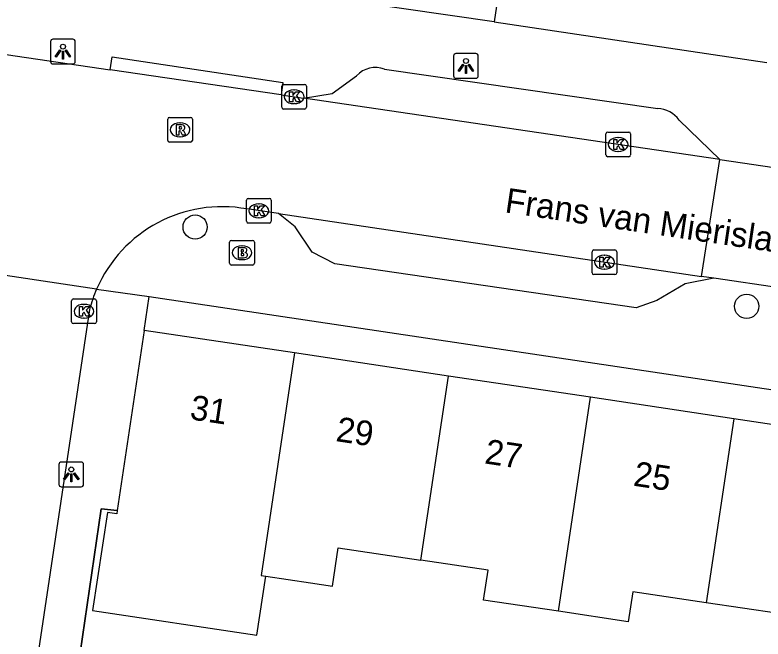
# Model space of a CAD drawing. Extents: x 163686 to 164493, y 382719 to 383870.
# Drawn here: x 164044.56 to 164074.82, y 383029.33 to 383054.57 of the extents above; entities that cross this region are included whole.
import ezdxf

# ---------------------------------------------------------------- set-up
doc = ezdxf.new("R2010")
doc.units = 0
for name, color, linetype in [('IMGEO_Boom', 7, 'Continuous'), ('IMGEO_Brandkraan', 7, 'Continuous'), ('IMGEO_Kolk', 7, 'Continuous'), ('IMGEO_Lichtpunt', 7, 'Continuous'), ('IMGEO_Muur', 7, 'Continuous'), ('IMGEO_Openbare_ruimte_label', 7, 'Continuous'), ('IMGEO_Pand', 7, 'Continuous'), ('IMGEO_Pand_nummerreeks', 7, 'Continuous'), ('IMGEO_Rijbaan_lokaal_open', 7, 'Continuous'), ('IMGEO_Rioolput', 7, 'Continuous'), ('IMGEO_Voetpad_open', 7, 'Continuous')]:
    doc.layers.add(name, color=color, linetype=linetype)

msp = doc.modelspace()

# ---------------------------------------------------------------- linework, layer by layer
at = {"layer": 'IMGEO_Boom'}
for centre in [(164051.847, 383045.994), (164074.155, 383042.788)]:
    msp.add_circle(centre, 0.489, dxfattribs=at)
at = {"layer": 'IMGEO_Brandkraan'}
for p, q in [((164053.317, 383045.455), (164054.169, 383045.455)), ((164053.242, 383044.529), (164053.242, 383045.381)), ((164053.73, 383045.235), (164053.755, 383045.235)), ((164054.243, 383045.381), (164054.243, 383044.529)), ((164053.753, 383044.675), (164053.728, 383044.675)), ((164054.169, 383044.455), (164053.317, 383044.455))]:
    msp.add_line(p, q, dxfattribs=at)
for points in [[(164053.317, 383045.455), (164054.169, 383045.455)], [(164053.242, 383044.529), (164053.242, 383045.381)], [(164053.59, 383045.155), (164053.59, 383044.755), (164053.803, 383044.755)], [(164053.821, 383045.155), (164053.59, 383045.155)], [(164054.243, 383045.381), (164054.243, 383044.529)], [(164053.769, 383045.074), (164053.715, 383045.074), (164053.715, 383044.998)], [(164053.715, 383044.998), (164053.768, 383044.998)], [(164053.777, 383044.922), (164053.715, 383044.922), (164053.715, 383044.841)], [(164053.715, 383044.841), (164053.777, 383044.841)], [(164054.169, 383044.455), (164053.317, 383044.455)]]:
    msp.add_lwpolyline(points, dxfattribs=at)
for centre, radius, start, end in [((164053.319, 383045.379), 0.0765, 91.552, 178.448), ((164053.319, 383045.379), 0.0765, 91.552, 178.448), ((164054.167, 383045.379), 0.0765, 1.552, 88.448), ((164054.167, 383045.379), 0.0765, 1.552, 88.448), ((164053.825, 383045.01), 0.145, 59.4692, 91.5367), ((164053.85, 383045.057), 0.0922, 285.5137, 58.1501), ((164053.77, 383045.036), 0.0379, 267.8285, 90.9355), ((164053.778, 383044.881), 0.0404, 269.8759, 90.5077), ((164053.855, 383044.865), 0.105, 301.3115, 78.989), ((164053.319, 383044.531), 0.0765, 181.552, 268.448), ((164053.319, 383044.531), 0.0765, 181.552, 268.448), ((164053.809, 383045.006), 0.251, 268.6676, 293.5347), ((164054.167, 383044.531), 0.0765, 271.552, 358.448), ((164054.167, 383044.531), 0.0765, 271.552, 358.448)]:
    msp.add_arc(centre, radius, start, end, dxfattribs=at)
for centre, major_axis, ratio, start_param, end_param in [((164053.729, 383044.955), (-0.387, 0.002), 0.722429, 4.712389, 7.853982), ((164053.754, 383044.955), (-0.39, 0.002), 0.717154, 1.570796, 4.712389)]:
    msp.add_ellipse(centre, major_axis=major_axis, ratio=ratio, start_param=start_param, end_param=end_param, dxfattribs=at)
at = {"layer": 'IMGEO_Kolk'}
for p, q in [((164055.349, 383050.84), (164055.349, 383051.692)), ((164055.424, 383051.766), (164056.276, 383051.766)), ((164055.837, 383051.546), (164055.862, 383051.546)), ((164056.35, 383051.692), (164056.35, 383050.84)), ((164055.86, 383050.986), (164055.835, 383050.986)), ((164056.276, 383050.766), (164055.424, 383050.766)), ((164068.458, 383048.909), (164068.458, 383049.761)), ((164068.533, 383049.835), (164069.385, 383049.835)), ((164069.459, 383049.761), (164069.459, 383048.909)), ((164068.946, 383049.615), (164068.971, 383049.615)), ((164069.385, 383048.835), (164068.533, 383048.835)), ((164068.969, 383049.055), (164068.944, 383049.055)), ((164053.923, 383046.226), (164053.923, 383047.078)), ((164053.998, 383047.152), (164054.85, 383047.152)), ((164054.924, 383047.078), (164054.924, 383046.226)), ((164054.411, 383046.932), (164054.436, 383046.932)), ((164054.434, 383046.372), (164054.409, 383046.372)), ((164054.85, 383046.152), (164053.998, 383046.152)), ((164067.901, 383044.146), (164067.901, 383044.998)), ((164067.976, 383045.072), (164068.828, 383045.072)), ((164068.389, 383044.852), (164068.414, 383044.852)), ((164068.902, 383044.998), (164068.902, 383044.146)), ((164068.412, 383044.292), (164068.387, 383044.292)), ((164068.828, 383044.072), (164067.976, 383044.072)), ((164046.85, 383042.161), (164046.85, 383043.013)), ((164046.925, 383043.087), (164047.777, 383043.087)), ((164047.851, 383043.013), (164047.851, 383042.161)), ((164047.338, 383042.867), (164047.363, 383042.867)), ((164047.361, 383042.307), (164047.336, 383042.307)), ((164047.777, 383042.087), (164046.925, 383042.087))]:
    msp.add_line(p, q, dxfattribs=at)
for points in [[(164055.349, 383050.84), (164055.349, 383051.692)], [(164055.424, 383051.766), (164056.276, 383051.766)], [(164056.35, 383051.692), (164056.35, 383050.84)], [(164055.67, 383051.466), (164055.793, 383051.466), (164055.793, 383051.315), (164055.923, 383051.466), (164056.087, 383051.466), (164055.941, 383051.315), (164056.094, 383051.066), (164055.942, 383051.066), (164055.857, 383051.23), (164055.793, 383051.163), (164055.793, 383051.066), (164055.67, 383051.066), (164055.67, 383051.466)], [(164056.276, 383050.766), (164055.424, 383050.766)], [(164068.458, 383048.909), (164068.458, 383049.761)], [(164068.533, 383049.835), (164069.385, 383049.835)], [(164069.459, 383049.761), (164069.459, 383048.909)], [(164068.779, 383049.535), (164068.902, 383049.535), (164068.902, 383049.384), (164069.032, 383049.535), (164069.196, 383049.535), (164069.05, 383049.384), (164069.203, 383049.135), (164069.051, 383049.135), (164068.966, 383049.299), (164068.902, 383049.232), (164068.902, 383049.135), (164068.779, 383049.135), (164068.779, 383049.535)], [(164069.385, 383048.835), (164068.533, 383048.835)], [(164053.923, 383046.226), (164053.923, 383047.078)], [(164053.998, 383047.152), (164054.85, 383047.152)], [(164054.924, 383047.078), (164054.924, 383046.226)], [(164054.244, 383046.852), (164054.367, 383046.852), (164054.367, 383046.701), (164054.497, 383046.852), (164054.661, 383046.852), (164054.515, 383046.701), (164054.668, 383046.452), (164054.516, 383046.452), (164054.431, 383046.616), (164054.367, 383046.549), (164054.367, 383046.452), (164054.244, 383046.452), (164054.244, 383046.852)], [(164054.85, 383046.152), (164053.998, 383046.152)], [(164067.901, 383044.146), (164067.901, 383044.998)], [(164067.976, 383045.072), (164068.828, 383045.072)], [(164068.902, 383044.998), (164068.902, 383044.146)], [(164068.222, 383044.772), (164068.345, 383044.772), (164068.345, 383044.621), (164068.475, 383044.772), (164068.639, 383044.772), (164068.493, 383044.621), (164068.646, 383044.372), (164068.494, 383044.372), (164068.409, 383044.536), (164068.345, 383044.469), (164068.345, 383044.372), (164068.222, 383044.372), (164068.222, 383044.772)], [(164068.828, 383044.072), (164067.976, 383044.072)], [(164046.85, 383042.161), (164046.85, 383043.013)], [(164046.925, 383043.087), (164047.777, 383043.087)], [(164047.851, 383043.013), (164047.851, 383042.161)], [(164047.171, 383042.787), (164047.294, 383042.787), (164047.294, 383042.636), (164047.424, 383042.787), (164047.588, 383042.787), (164047.442, 383042.636), (164047.595, 383042.387), (164047.443, 383042.387), (164047.358, 383042.551), (164047.294, 383042.484), (164047.294, 383042.387), (164047.171, 383042.387), (164047.171, 383042.787)], [(164047.777, 383042.087), (164046.925, 383042.087)]]:
    msp.add_lwpolyline(points, dxfattribs=at)
for centre, start, end in [((164055.426, 383051.69), 91.552, 178.448), ((164055.426, 383051.69), 91.552, 178.448), ((164056.274, 383051.69), 1.552, 88.448), ((164056.274, 383051.69), 1.552, 88.448), ((164055.426, 383050.842), 181.552, 268.448), ((164055.426, 383050.842), 181.552, 268.448), ((164056.274, 383050.842), 271.552, 358.448), ((164056.274, 383050.842), 271.552, 358.448), ((164068.535, 383049.759), 91.552, 178.448), ((164068.535, 383049.759), 91.552, 178.448), ((164069.383, 383049.759), 1.552, 88.448), ((164069.383, 383049.759), 1.552, 88.448), ((164068.535, 383048.911), 181.552, 268.448), ((164068.535, 383048.911), 181.552, 268.448), ((164069.383, 383048.911), 271.552, 358.448), ((164069.383, 383048.911), 271.552, 358.448), ((164054, 383047.076), 91.552, 178.448), ((164054, 383047.076), 91.552, 178.448), ((164054.848, 383047.076), 1.552, 88.448), ((164054.848, 383047.076), 1.552, 88.448), ((164054, 383046.228), 181.552, 268.448), ((164054, 383046.228), 181.552, 268.448), ((164054.848, 383046.228), 271.552, 358.448), ((164054.848, 383046.228), 271.552, 358.448), ((164067.978, 383044.996), 91.552, 178.448), ((164067.978, 383044.996), 91.552, 178.448), ((164068.826, 383044.996), 1.552, 88.448), ((164068.826, 383044.996), 1.552, 88.448), ((164067.978, 383044.148), 181.552, 268.448), ((164067.978, 383044.148), 181.552, 268.448), ((164068.826, 383044.148), 271.552, 358.448), ((164068.826, 383044.148), 271.552, 358.448), ((164046.927, 383043.011), 91.552, 178.448), ((164046.927, 383043.011), 91.552, 178.448), ((164047.775, 383043.011), 1.552, 88.448), ((164047.775, 383043.011), 1.552, 88.448), ((164046.927, 383042.163), 181.552, 268.448), ((164046.927, 383042.163), 181.552, 268.448), ((164047.775, 383042.163), 271.552, 358.448), ((164047.775, 383042.163), 271.552, 358.448)]:
    msp.add_arc(centre, 0.0765, start, end, dxfattribs=at)
for centre, major_axis, ratio, start_param, end_param in [((164055.836, 383051.266), (-0.387, 0.002), 0.722429, 4.712389, 7.853982), ((164055.861, 383051.266), (-0.39, 0.002), 0.717154, 1.570796, 4.712389), ((164068.945, 383049.335), (-0.387, 0.002), 0.722429, 4.712389, 7.853982), ((164068.97, 383049.335), (-0.39, 0.002), 0.717154, 1.570796, 4.712389), ((164054.41, 383046.652), (-0.387, 0.002), 0.722429, 4.712389, 7.853982), ((164054.435, 383046.652), (-0.39, 0.002), 0.717154, 1.570796, 4.712389), ((164068.388, 383044.572), (-0.387, 0.002), 0.722429, 4.712389, 7.853982), ((164068.413, 383044.572), (-0.39, 0.002), 0.717154, 1.570796, 4.712389), ((164047.337, 383042.587), (-0.387, 0.002), 0.722429, 4.712389, 7.853982), ((164047.362, 383042.587), (-0.39, 0.002), 0.717154, 1.570796, 4.712389)]:
    msp.add_ellipse(centre, major_axis=major_axis, ratio=ratio, start_param=start_param, end_param=end_param, dxfattribs=at)
at = {"layer": 'IMGEO_Lichtpunt'}
for p, q in [((164046.001, 383053.495), (164046.001, 383052.688)), ((164046.001, 383053.495), (164046.001, 383052.688)), ((164046.903, 383053.59), (164046.095, 383053.59)), ((164046.903, 383053.59), (164046.095, 383053.59)), ((164046.997, 383052.688), (164046.997, 383053.495)), ((164046.997, 383052.688), (164046.997, 383053.495)), ((164063.203, 383053.011), (164062.395, 383053.011)), ((164063.203, 383053.011), (164062.395, 383053.011)), ((164062.301, 383052.916), (164062.301, 383052.109)), ((164062.301, 383052.916), (164062.301, 383052.109)), ((164063.297, 383052.109), (164063.297, 383052.916)), ((164063.297, 383052.109), (164063.297, 383052.916)), ((164046.095, 383052.594), (164046.903, 383052.594)), ((164046.095, 383052.594), (164046.903, 383052.594)), ((164062.395, 383052.015), (164063.203, 383052.015)), ((164062.395, 383052.015), (164063.203, 383052.015)), ((164046.34, 383036.392), (164046.34, 383035.585)), ((164046.34, 383036.392), (164046.34, 383035.585)), ((164047.242, 383036.487), (164046.434, 383036.487)), ((164047.242, 383036.487), (164046.434, 383036.487)), ((164047.336, 383035.585), (164047.336, 383036.392)), ((164047.336, 383035.585), (164047.336, 383036.392)), ((164046.434, 383035.491), (164047.242, 383035.491)), ((164046.434, 383035.491), (164047.242, 383035.491))]:
    msp.add_line(p, q, dxfattribs=at)
for points in [[(164046.375, 383053.159), (164046.414, 383053.131), (164046.226, 383052.869), (164046.188, 383052.896), (164046.375, 383053.159)], [(164046.477, 383053.111), (164046.524, 383053.111), (164046.524, 383052.789), (164046.477, 383052.789), (164046.477, 383053.111)], [(164046.587, 383053.131), (164046.625, 383053.158), (164046.812, 383052.896), (164046.773, 383052.868), (164046.587, 383053.131)], [(164062.675, 383052.58), (164062.714, 383052.552), (164062.526, 383052.29), (164062.488, 383052.317), (164062.675, 383052.58)], [(164062.777, 383052.532), (164062.824, 383052.532), (164062.824, 383052.21), (164062.777, 383052.21), (164062.777, 383052.532)], [(164062.887, 383052.552), (164062.925, 383052.579), (164063.112, 383052.317), (164063.073, 383052.289), (164062.887, 383052.552)], [(164046.714, 383036.056), (164046.753, 383036.028), (164046.565, 383035.766), (164046.527, 383035.793), (164046.714, 383036.056)], [(164046.926, 383036.028), (164046.964, 383036.055), (164047.151, 383035.793), (164047.112, 383035.765), (164046.926, 383036.028)], [(164046.816, 383036.008), (164046.863, 383036.008), (164046.863, 383035.686), (164046.816, 383035.686), (164046.816, 383036.008)]]:
    msp.add_lwpolyline(points, dxfattribs=at)
for centre in [(164046.5, 383053.293), (164062.8, 383052.714), (164046.839, 383036.19)]:
    msp.add_circle(centre, 0.0994, dxfattribs=at)
for centre, start, end in [((164046.095, 383053.495), 90, 180), ((164046.095, 383053.495), 90, 180), ((164046.903, 383053.495), 0, 90), ((164046.903, 383053.495), 0, 90), ((164062.395, 383052.916), 90, 180), ((164062.395, 383052.916), 90, 180), ((164063.203, 383052.916), 0, 90), ((164063.203, 383052.916), 0, 90), ((164046.095, 383052.688), 180, 270), ((164046.095, 383052.688), 180, 270), ((164046.903, 383052.688), 270, 0), ((164046.903, 383052.688), 270, 360), ((164062.395, 383052.109), 180, 270), ((164062.395, 383052.109), 180, 270), ((164063.203, 383052.109), 270, 0), ((164063.203, 383052.109), 270, 360), ((164046.434, 383036.392), 90, 180), ((164046.434, 383036.392), 90, 180), ((164047.242, 383036.392), 0, 90), ((164047.242, 383036.392), 0, 90), ((164046.434, 383035.585), 180, 270), ((164046.434, 383035.585), 180, 270), ((164047.242, 383035.585), 270, 0), ((164047.242, 383035.585), 270, 360)]:
    msp.add_arc(centre, 0.0946, start, end, dxfattribs=at)
at = {"layer": 'IMGEO_Muur'}
msp.add_lwpolyline([(164046.251, 383022.297), (164048.048, 383034.593), (164048.695, 383034.526)], dxfattribs=at)
at = {"layer": 'IMGEO_Pand'}
for points in [[(164070.935, 383060.513), (164070.432, 383057.12), (164064.496, 383057.999), (164063.947, 383054.299)], [(164063.947, 383054.299), (164056.633, 383055.356)], [(164049.785, 383041.813), (164048.695, 383034.526)], [(164055.86, 383040.903), (164049.785, 383041.813)], [(164055.86, 383040.903), (164054.515, 383031.905), (164054.707, 383031.876)], [(164062.089, 383039.969), (164055.86, 383040.903)], [(164060.975, 383032.52), (164062.089, 383039.969)], [(164067.835, 383039.108), (164062.089, 383039.969)], [(164066.54, 383030.454), (164067.835, 383039.108)], [(164073.631, 383038.24), (164067.835, 383039.108)], [(164073.631, 383038.24), (164072.517, 383030.798)], [(164079.653, 383037.337), (164073.631, 383038.24)], [(164048.695, 383034.526), (164048.675, 383034.396), (164048.297, 383034.453), (164047.702, 383030.482), (164054.349, 383029.486), (164054.707, 383031.876)], [(164054.707, 383031.876), (164056.519, 383031.606), (164057.401, 383031.474), (164057.632, 383033.02), (164060.975, 383032.52)], [(164066.54, 383030.454), (164063.517, 383030.906), (164063.697, 383032.112), (164060.975, 383032.52)], [(164072.517, 383030.798), (164069.547, 383031.243), (164069.366, 383030.031), (164066.54, 383030.454)], [(164078.347, 383028.61), (164075.264, 383029.072), (164075.457, 383030.357), (164072.517, 383030.798)]]:
    msp.add_lwpolyline(points, dxfattribs=at)
at = {"layer": 'IMGEO_Rijbaan_lokaal_open'}
for points in [[(164044.209, 383052.972), (164048.406, 383052.355)], [(164055.32, 383051.337), (164048.406, 383052.355)], [(164055.32, 383051.337), (164056.229, 383051.203)], [(164073.069, 383048.725), (164056.229, 383051.203)], [(164072.333, 383043.999), (164073.069, 383048.725)], [(164073.069, 383048.725), (164078.839, 383047.875)], [(164055.214, 383046.537), (164053.938, 383046.726)], [(164055.214, 383046.537), (164072.333, 383043.999)], [(164047.861, 383043.482), (164042.552, 383044.282)], [(164072.827, 383043.926), (164072.333, 383043.999)], [(164078.461, 383042.991), (164078.298, 383043.115), (164072.827, 383043.926)], [(164047.579, 383042.661), (164044.829, 383024.273)]]:
    msp.add_lwpolyline(points, dxfattribs=at)
for centre, radius, start, end in [((164052.94, 383041.282), 5.535, 79.608, 156.5801), ((164052.978, 383041.266), 5.576, 156.5787, 165.5078)]:
    msp.add_arc(centre, radius, start, end, dxfattribs=at)
at = {"layer": 'IMGEO_Rioolput'}
for p, q in [((164050.737, 383049.502), (164050.737, 383050.354)), ((164050.812, 383050.428), (164051.664, 383050.428)), ((164051.738, 383050.354), (164051.738, 383049.502)), ((164051.225, 383050.208), (164051.25, 383050.208)), ((164051.664, 383049.428), (164050.812, 383049.428)), ((164051.248, 383049.648), (164051.223, 383049.648))]:
    msp.add_line(p, q, dxfattribs=at)
for points in [[(164050.737, 383049.502), (164050.737, 383050.354)], [(164050.812, 383050.428), (164051.664, 383050.428)], [(164051.738, 383050.354), (164051.738, 383049.502)], [(164051.326, 383050.126), (164051.074, 383050.128), (164051.074, 383049.728)], [(164051.252, 383050.047), (164051.198, 383050.047), (164051.198, 383049.966)], [(164051.198, 383049.966), (164051.25, 383049.966)], [(164051.074, 383049.728), (164051.198, 383049.728), (164051.198, 383049.89), (164051.209, 383049.89)], [(164051.256, 383049.861), (164051.327, 383049.728), (164051.467, 383049.728), (164051.402, 383049.854)], [(164051.664, 383049.428), (164050.812, 383049.428)]]:
    msp.add_lwpolyline(points, dxfattribs=at)
for centre, radius, start, end in [((164050.814, 383050.352), 0.0765, 91.552, 178.448), ((164050.814, 383050.352), 0.0765, 91.552, 178.448), ((164051.662, 383050.352), 0.0765, 1.552, 88.448), ((164051.662, 383050.352), 0.0765, 1.552, 88.448), ((164051.234, 383050.155), 0.19, 274.7715, 282.9687), ((164051.258, 383049.951), 0.0964, 77.0061, 93.1865), ((164051.272, 383050.008), 0.0378, 276.6634, 79.6772), ((164051.325, 383050.016), 0.109, 350.3612, 89.416), ((164051.323, 383050.016), 0.112, 277.5842, 350.9817), ((164051.208, 383049.837), 0.0533, 26.0293, 88.6989), ((164051.307, 383049.801), 0.108, 29.5134, 73.7905), ((164050.814, 383049.504), 0.0765, 181.552, 268.448), ((164050.814, 383049.504), 0.0765, 181.552, 268.448), ((164051.662, 383049.504), 0.0765, 271.552, 358.448), ((164051.662, 383049.504), 0.0765, 271.552, 358.448)]:
    msp.add_arc(centre, radius, start, end, dxfattribs=at)
for centre, major_axis, ratio, start_param, end_param in [((164051.224, 383049.928), (-0.387, 0.002), 0.722429, 4.712389, 7.853982), ((164051.249, 383049.928), (-0.39, 0.002), 0.717154, 1.570796, 4.712389)]:
    msp.add_ellipse(centre, major_axis=major_axis, ratio=ratio, start_param=start_param, end_param=end_param, dxfattribs=at)
at = {"layer": 'IMGEO_Voetpad_open'}
for points in [[(164063.947, 383054.299), (164074.971, 383052.645)], [(164048.406, 383052.355), (164048.485, 383052.884), (164055.396, 383051.842), (164055.32, 383051.337)], [(164056.229, 383051.203), (164057.386, 383051.395), (164058.376, 383052.117)], [(164059.506, 383052.384), (164070.56, 383050.792)], [(164071.423, 383050.322), (164073.069, 383048.725)], [(164072.827, 383043.926), (164071.668, 383043.693), (164070.528, 383043.017), (164069.69, 383042.722), (164057.496, 383044.505), (164056.579, 383044.98), (164055.892, 383045.999), (164055.214, 383046.537)], [(164047.861, 383043.482), (164049.992, 383043.191)], [(164049.785, 383041.813), (164049.992, 383043.191)], [(164049.992, 383043.191), (164098.124, 383035.989)], [(164048.695, 383034.526), (164048.048, 383034.593), (164046.251, 383022.297)]]:
    msp.add_lwpolyline(points, dxfattribs=at)
for centre, radius, start, end in [((164059.146, 383051.382), 1.065, 70.2506, 136.3378), ((164070.466, 383049.593), 1.203, 37.3129, 85.5406)]:
    msp.add_arc(centre, radius, start, end, dxfattribs=at)

# ---------------------------------------------------------------- texts
at = {"layer": 'IMGEO_Openbare_ruimte_label'}
msp.add_text('Frans van Mierislaan', height=1, rotation=351.6024, dxfattribs=at).set_placement((164064.341, 383046.593))
at = {"layer": 'IMGEO_Pand_nummerreeks'}
for s, rotation, p in [('31', 351.4801, (164051.601, 383038.224)), ('29', 351.4801, (164057.506, 383037.339)), ('27', 351.478, (164063.522, 383036.437)), ('25', 351.478, (164069.538, 383035.536))]:
    msp.add_text(s, height=1, rotation=rotation, dxfattribs=at).set_placement(p)

doc.saveas('drawing.dxf')
